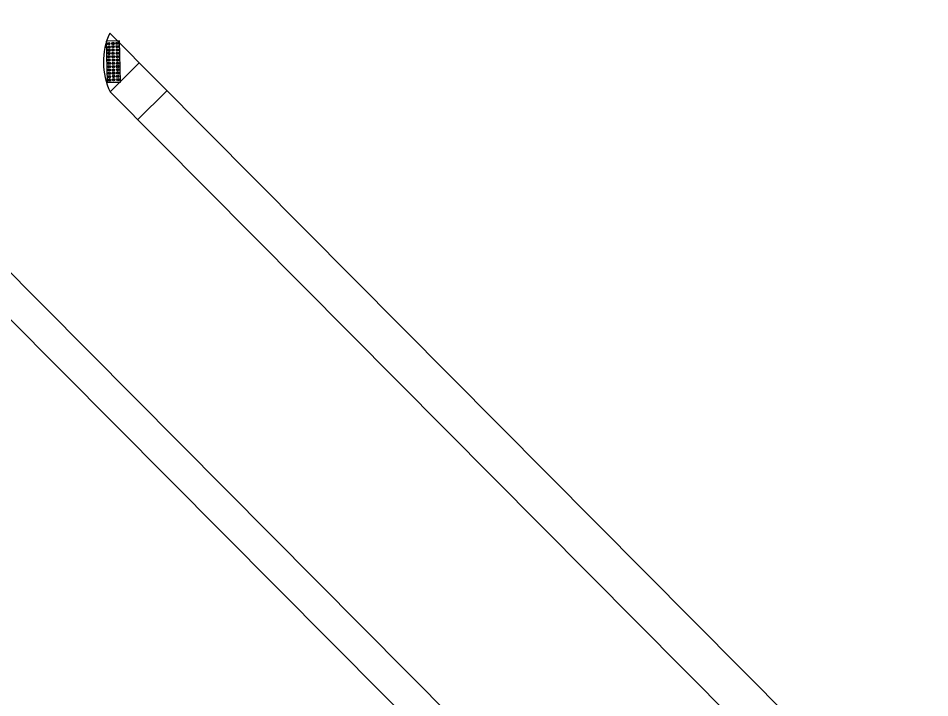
# Model space of a CAD drawing. Extents: x -5665 to 1997148, y 4 to 812485.
# Drawn here: x 1972323.2 to 1972433.7, y 801944.2 to 802026.6 of the extents above; entities that cross this region are included whole.
import ezdxf

# ---------------------------------------------------------------- set-up
doc = ezdxf.new("R2010")
doc.units = 0
doc.layers.add('RD_PD_SW', color=7, linetype='Continuous')

msp = doc.modelspace()

# ---------------------------------------------------------------- linework, layer by layer
at = {"layer": 'RD_PD_SW'}
for p, q in [((1972334.33, 802024.76), (1972433.73, 801924.7)), ((1972423.87, 801934.63), (1972334.33, 802024.76)), ((1972406, 801911.46), (1972296.09, 802022.11)), ((1972334.37, 802017.64), (1972337.91, 802021.16)), ((1972337.71, 802014.27), (1972341.26, 802017.79)), ((1972334.37, 802017.64), (1972430.18, 801921.18)), ((1972334.37, 802017.64), (1972420.33, 801931.1))]:
    msp.add_line(p, q, dxfattribs=at)
msp.add_lwpolyline([(1972260.13, 802052.64), (1972269.55, 802043.16), (1972400.35, 801911.48), (1972403.17, 801908.64)], dxfattribs=at)
msp.add_lwpolyline([(1972335.62, 802018.85), (1972335.52, 802023.84), (1972333.92, 802023.81), (1972334.02, 802018.82)], close=True, dxfattribs=at)
for centre, radius in [((1972334.22, 802023.51), 0.146), ((1972334.23, 802023.11), 0.146), ((1972334.22, 802023.51), 0.073), ((1972334.72, 802023.52), 0.146), ((1972334.73, 802023.12), 0.146), ((1972334.72, 802023.52), 0.073), ((1972335.23, 802023.53), 0.146), ((1972335.24, 802023.13), 0.146), ((1972335.23, 802023.53), 0.073), ((1972334.24, 802022.71), 0.146), ((1972334.25, 802022.31), 0.146), ((1972334.23, 802023.11), 0.073), ((1972334.24, 802022.71), 0.073), ((1972334.25, 802022.31), 0.073), ((1972334.74, 802022.72), 0.146), ((1972334.74, 802022.32), 0.146), ((1972334.73, 802023.12), 0.073), ((1972334.74, 802022.72), 0.073), ((1972334.74, 802022.32), 0.073), ((1972335.25, 802022.73), 0.146), ((1972335.25, 802022.33), 0.146), ((1972335.24, 802023.13), 0.073), ((1972335.25, 802022.73), 0.073), ((1972335.25, 802022.33), 0.073), ((1972334.25, 802021.91), 0.146), ((1972334.26, 802021.51), 0.146), ((1972334.27, 802021.11), 0.146), ((1972334.25, 802021.91), 0.073), ((1972334.26, 802021.51), 0.073), ((1972334.27, 802021.11), 0.073), ((1972334.75, 802021.92), 0.146), ((1972334.76, 802021.52), 0.146), ((1972334.77, 802021.12), 0.146), ((1972334.75, 802021.92), 0.073), ((1972334.76, 802021.52), 0.073), ((1972334.77, 802021.12), 0.073), ((1972335.26, 802021.93), 0.146), ((1972335.27, 802021.53), 0.146), ((1972335.28, 802021.13), 0.146), ((1972335.26, 802021.93), 0.073), ((1972335.27, 802021.53), 0.073), ((1972335.28, 802021.13), 0.073), ((1972334.28, 802020.71), 0.146), ((1972334.28, 802020.31), 0.146), ((1972334.29, 802019.91), 0.146), ((1972334.28, 802020.71), 0.073), ((1972334.28, 802020.31), 0.073), ((1972334.29, 802019.91), 0.073), ((1972334.78, 802020.72), 0.146), ((1972334.78, 802020.32), 0.146), ((1972334.79, 802019.92), 0.146), ((1972334.78, 802020.72), 0.073), ((1972334.78, 802020.32), 0.073), ((1972334.79, 802019.92), 0.073), ((1972335.28, 802020.73), 0.146), ((1972335.29, 802020.33), 0.146), ((1972335.3, 802019.93), 0.146), ((1972335.28, 802020.73), 0.073), ((1972335.29, 802020.33), 0.073), ((1972335.3, 802019.93), 0.073), ((1972334.3, 802019.51), 0.146), ((1972334.31, 802019.11), 0.146), ((1972334.3, 802019.51), 0.073), ((1972334.31, 802019.11), 0.073), ((1972334.8, 802019.52), 0.146), ((1972334.81, 802019.12), 0.146), ((1972334.8, 802019.52), 0.073), ((1972334.81, 802019.12), 0.073), ((1972335.31, 802019.53), 0.146), ((1972335.32, 802019.13), 0.146), ((1972335.31, 802019.53), 0.073), ((1972335.32, 802019.13), 0.073)]:
    msp.add_circle(centre, radius, dxfattribs=at)
msp.add_arc((1972342.07, 802021.24), 8.5, 155.4764, 205.0592, dxfattribs=at)

doc.saveas('drawing.dxf')
